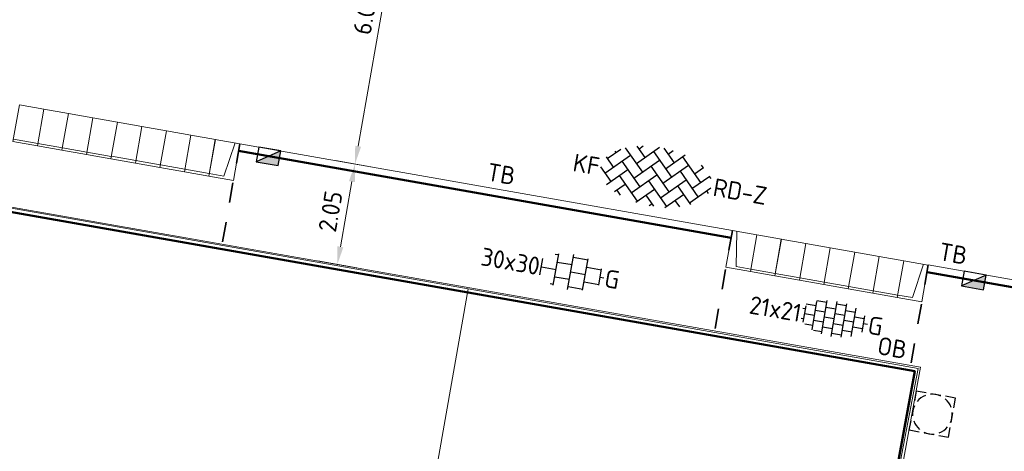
# Model space of a CAD drawing. Header units: metres. Extents: x 2514 to 227642, y 1683 to 852646.
# Tile 287 of 462: x 113946.16 to 113965.96, y 426267.78 to 426276.45. Entities that reach past the tile are written whole.
import ezdxf
from ezdxf.enums import TextEntityAlignment as Align
from ezdxf.lldxf.tags import DXFTag

# ---------------------------------------------------------------- set-up
doc = ezdxf.new("R2010")
doc.units = ezdxf.units.M
doc.linetypes.add('ZZ-HIDDEN-SO', pattern=[4, 2, -2])
doc.layers.get('Defpoints').update_dxf_attribs({"color": 244, "lineweight": 35})
for name, color, linetype, lineweight in [('B-WE-KG-GRENS_PERCEEL-GV', 252, 'KG-PERCEEL', 18), ('N-WE-RI-HWA_KOLK-S', 150, 'Continuous', 25), ('N-WE-RI-PUT-OPHOOGTEBRENGEN-S', 7, 'Continuous', 25), ('N-WE-VH-KANTOPSLUITING-T18', 1, 'Continuous', 18), ('N-WE-VH-KANTOPSLUITING_ACHTERKANTBAND-G', 1, 'Continuous', 50), ('N-WE-VH-KANTOPSLUITING_ELEMENT_INRIT-S', 2, 'Continuous', 9), ('N-WE-VH-KANTOPSLUITING_OPSLUITBAND_100X200-G', 1, 'Continuous', 18), ('N-WE-VH-KANTOPSLUITING_TROTTOIRBAND_130 150-G', 2, 'Continuous', 13), ('N-WE-VH-M', 7, 'Continuous', 18), ('N-WE-VH-MATERIAALGRENS-G', 7, 'ZZ-HIDDEN-SO', 35), ('N-WE-VH-VERHARDING_BETONSTRAATSTEEN-S', 1, 'Continuous', 25), ('N-WE-VH-VERHARDING_TEGEL-S', 1, 'Continuous', 25)]:
    doc.layers.add(name, color=color, linetype=linetype, lineweight=lineweight)
doc.styles.add('NLCS-ISO', font='NLCS-ISO.ttf', dxfattribs={"height": 1.8})
doc.styles.add('NLCS-ISO-M200-T18', font='NLCS-ISO.ttf', dxfattribs={"height": 0.36})
doc.styles.get("Standard").update_dxf_attribs({"font": 'romans'})
tags = doc.linetypes.add('KG-PERCEEL', pattern='A,5.5,-2,["P",Standard,S=1.8,R=0,X=-0.5,Y=-0.9],-2,5.5,-2,[5,NLCS.SHX,S=0.75,R=0,X=0,Y=0],-2', length=19).pattern_tags.tags
tags[6] = DXFTag(74, 10)
doc.dimstyles.new('NLCS-M200-T18-PIJL_L2_H1', dxfattribs={"dimscale": 0.2, "dimtxt": 2.5, "dimasz": 1.8, "dimexe": 2, "dimexo": 2, "dimgap": 0.7, "dimtad": 1, "dimzin": 0, "dimdsep": 46, "dimtxsty": 'NLCS-ISO-M200-T18', "dimcen": 0, "dimdle": 2, "dimclrd": 256, "dimclre": 256, "dimclrt": 1, "dimadec": 1, "dimazin": 0, "dimtfac": 1, "dimtdec": 3, "dimtofl": 0, "dimtmove": 0, "dimatfit": 3, "dimfxl": 2, "dimfxlon": 1, "dimtfillclr": 256, "dimtolj": 1, "dimtzin": 0, "dimlwd": -1, "dimlwe": -1, "dimarcsym": 0})

# ---------------------------------------------------------------- blocks, each defined once
blk = doc.blocks.new('SVH-TEGEL_300X300_DUN_HALFST_KL-SO')
for p, q in [((-1.837, 1.5), (-1.5, 1.5)), ((-1.5, -1.6), (-1.5, 1.6)), ((0, -1.784), (0, 1.784)), ((0, 1.5), (1.5, 1.5)), ((1.5, -1.6), (1.5, 1.6)), ((-3.08, 0.75), (-3, 0.75)), ((-3, -0.835), (-3, 0.835)), ((-3, 0), (-1.5, 0)), ((-1.5, 0.75), (0, 0.75)), ((0, 0), (1.5, 0)), ((1.5, 0.75), (3, 0.75)), ((3, -0.835), (3, 0.835)), ((3, 0), (3.395, 0)), ((-3.08, -0.75), (-3, -0.75)), ((-1.5, -0.75), (0, -0.75)), ((1.5, -0.75), (3, -0.75)), ((-1.837, -1.5), (-1.5, -1.5)), ((0, -1.5), (1.5, -1.5))]:
    blk.add_line(p, q)
at = {"style": 'NLCS-ISO'}
blk.add_attdef('FORMAAT', text='', height=1.8, dxfattribs=at).set_placement((-3.18, 0), align=Align.MIDDLE_RIGHT)
blk.add_attdef('KLEUR', text='', height=1.8, dxfattribs=at).set_placement((3.495, 0), align=Align.MIDDLE_LEFT)
at = {"style": 'NLCS-ISO', "flags": 1}
blk.add_attdef('FUNCTIE', text='', height=1.8, dxfattribs=at).set_placement((0.116, -3.585), align=Align.MIDDLE_CENTER)
blk = doc.blocks.new('SVH-BSS_KEIFORMAAT_KEPER-SO')
at = {"ltscale": 0.1}
for p, q in [((-3.597, 2.112), (-1.485, 0)), ((-2.477, 2.477), (-1.485, 1.485)), ((-2.227, 0.742), (-0.213, 2.757)), ((-2.227, 2.227), (-1.846, 2.609)), ((-0.742, 2.227), (1.485, 0)), ((0.216, 2.754), (1.485, 1.485)), ((0.742, 2.227), (1.197, 2.682)), ((0.742, 0.742), (2.446, 2.446)), ((2.227, 2.227), (4.455, 0)), ((-5.197, 0.742), (-4.026, 1.914)), ((-5.197, -0.742), (-2.97, 1.485)), ((-4.565, 1.595), (-4.455, 1.485)), ((-2.227, -0.742), (0, 1.485)), ((0.742, -0.742), (2.97, 1.485)), ((3.712, 0.742), (4.502, 1.532)), ((4.221, 1.719), (4.455, 1.485)), ((-5.336, 0.881), (-4.455, 0)), ((-4.812, -1.842), (-2.97, 0)), ((-3.712, 0.742), (-1.485, -1.485)), ((-2.227, -2.227), (0, 0)), ((-0.742, 0.742), (1.485, -1.485)), ((0.742, -2.227), (2.97, 0)), ((2.227, 0.742), (4.455, -1.485)), ((3.712, -0.742), (5.247, 0.792)), ((5.197, 0.742), (5.392, 0.548)), ((-5.735, -0.205), (-4.455, -1.485)), ((-3.712, -0.742), (-1.485, -2.97)), ((-0.742, -0.742), (1.485, -2.97)), ((2.227, -0.742), (3.844, -2.359)), ((3.712, -2.227), (5.574, -0.365)), ((5.197, -0.742), (5.405, -0.951)), ((-3.894, -2.409), (-2.97, -1.485)), ((-1.594, -3.079), (0, -1.485)), ((1.365, -3.09), (2.97, -1.485)), ((-3.712, -2.227), (-3.271, -2.669)), ((-0.742, -2.227), (0.214, -3.184)), ((2.227, -2.227), (2.781, -2.781)), ((-0.217, -3.187), (0, -2.97))]:
    blk.add_line(p, q, dxfattribs=at)
at = {"style": 'NLCS-ISO'}
blk.add_attdef('FORMAAT', text='', height=1.8, dxfattribs=at).set_placement((-5.835, -0.215), align=Align.MIDDLE_RIGHT)
blk.add_attdef('KLEUR', text='', height=1.8, dxfattribs=at).set_placement((5.825, -0.215), align=Align.MIDDLE_LEFT)
at = {"style": 'NLCS-ISO', "flags": 1}
blk.add_attdef('FUNCTIE', text='', height=1.8, dxfattribs=at).set_placement((0.116, -3.585), align=Align.MIDDLE_CENTER)
blk = doc.blocks.new('SVH-TEGEL_200X200_HALFST_KL-SO')
for p, q in [((-2, 1), (-3, 1)), ((-1, 1.5), (-2, 1.5)), ((-2, -1.441), (-2, 1.441)), ((-1, -1.705), (-1, 1.705)), ((0, 1), (-1, 1)), ((0, -1.784), (0, 1.784)), ((1, 1.5), (0, 1.5)), ((1, -1.705), (1, 1.705)), ((2, 1), (1, 1)), ((2, -1.441), (2, 1.441)), ((-3, 0.5), (-3.259, 0.5)), ((-3, -0.835), (-3, 0.835)), ((-2, 0), (-3, 0)), ((-1, 0.5), (-2, 0.5)), ((0, 0), (-1, 0)), ((1, 0.5), (0, 0.5)), ((2, 0), (1, 0)), ((3, 0.5), (2, 0.5)), ((3, -0.835), (3, 0.835)), ((3.395, 0), (3, 0)), ((-3, -0.5), (-3.259, -0.5)), ((-1, -0.5), (-2, -0.5)), ((1, -0.5), (0, -0.5)), ((3, -0.5), (2, -0.5)), ((-2, -1), (-2.811, -1)), ((-1, -1.5), (-1.837, -1.5)), ((0, -1), (-1, -1)), ((1, -1.5), (0, -1.5)), ((2, -1), (1, -1))]:
    blk.add_line(p, q)
at = {"style": 'NLCS-ISO'}
blk.add_attdef('FORMAAT', text='', height=1.8, dxfattribs=at).set_placement((-3.359, 0), align=Align.MIDDLE_RIGHT)
blk.add_attdef('KLEUR', text='', height=1.8, dxfattribs=at).set_placement((3.495, 0), align=Align.MIDDLE_LEFT)
at = {"style": 'NLCS-ISO', "flags": 1}
blk.add_attdef('FUNCTIE', text='', height=1.8, dxfattribs=at).set_placement((0.116, -3.585), align=Align.MIDDLE_CENTER)
blk = doc.blocks.new('SRI-PUT_OPHOOGTEBRENGEN-SO-flat-97')
at = {"layer": 'N-WE-RI-PUT-OPHOOGTEBRENGEN-S', "lineweight": -3}
for points in [[(-0.129, 0.427), (-0.326, 0.462), (-0.361, 0.265)], [(0.166, 0.375), (-0.031, 0.41)], [(0.427, 0.126), (0.461, 0.323), (0.264, 0.358)], [(-0.379, 0.167), (-0.413, -0.03)], [(0.374, -0.17), (0.409, 0.027)], [(-0.17, -0.378), (0.027, -0.413)], [(0.125, -0.43), (0.322, -0.465), (0.357, -0.268)]]:
    blk.add_lwpolyline(points, dxfattribs=at)
at = {"layer": 'N-WE-RI-PUT-OPHOOGTEBRENGEN-S'}
blk.add_lwpolyline([(-0.269, -0.361), (-0.466, -0.326), (-0.431, -0.129)], dxfattribs=at)
at = {"layer": 'N-WE-RI-PUT-OPHOOGTEBRENGEN-S', "lineweight": -3, "ltscale": 0.2}
for start, end in [(64.9676, 94.9676), (109.9724, 139.9724), (19.9676, 49.9676), (154.9724, 184.9724), (334.9676, 4.9676), (199.9724, 229.9724), (244.9724, 274.9724), (289.9676, 319.9676)]:
    blk.add_arc((-0.002, -0.002), 0.4, start, end, dxfattribs=at)
blk = doc.blocks.new('*D662')
at = {"layer": 'Defpoints', "color": 0, "transparency": 16777216}
for p in [(113950.589, 426273.959), (113952.905, 426273.552), (113950.234, 426271.94)]:
    blk.add_point(p, dxfattribs=at)
at = {"layer": 'N-WE-VH-M', "transparency": 16777216}
for p, q in [((113952.511, 426273.621), (113953.299, 426273.482)), ((113952.612, 426271.887), (113952.843, 426273.197)), ((113952.156, 426271.602), (113952.944, 426271.463))]:
    blk.add_line(p, q, dxfattribs=at)
for points in [[(113952.784, 426273.207), (113952.902, 426273.187), (113952.905, 426273.552)], [(113952.553, 426271.898), (113952.671, 426271.877), (113952.55, 426271.533)]]:
    blk.add_solid(points, dxfattribs=at)
at = {"layer": 'N-WE-VH-M', "color": 1, "transparency": 16777216, "insert": (113952.412, 426272.598), "char_height": 0.36, "attachment_point": 5, "rotation": 80.0136, "style": 'NLCS-ISO-M200-T18'}
blk.add_mtext('\\A1;2.05', dxfattribs=at)
blk = doc.blocks.new('*D459')
at = {"layer": 'Defpoints', "color": 0, "transparency": 16777216}
for p in [(113951.63, 426279.868), (113953.946, 426279.461), (113950.589, 426273.959)]:
    blk.add_point(p, dxfattribs=at)
at = {"layer": 'N-WE-VH-M', "transparency": 16777216}
for p, q in [((113953.552, 426279.53), (113954.34, 426279.391)), ((113952.968, 426273.906), (113953.883, 426279.106)), ((113952.511, 426273.621), (113953.299, 426273.482))]:
    blk.add_line(p, q, dxfattribs=at)
for points in [[(113953.824, 426279.117), (113953.942, 426279.096), (113953.946, 426279.461)], [(113952.909, 426273.917), (113953.027, 426273.896), (113952.905, 426273.552)]]:
    blk.add_solid(points, dxfattribs=at)
at = {"layer": 'N-WE-VH-M', "color": 1, "transparency": 16777216, "insert": (113953.11, 426276.562), "char_height": 0.36, "attachment_point": 5, "rotation": 80.0136, "style": 'NLCS-ISO-M200-T18'}
blk.add_mtext('\\A1;6.00', dxfattribs=at)
blk = doc.blocks.new('N-SVH-INRITELEMENT_130 150_180X750X500_LINKS')
for p, q in [((0, 0), (0, 0.75)), ((0, 0.75), (0.5, 0.75)), ((0.095, 0), (0.2, 0.7)), ((0.2, 0.7), (0.5, 0.7)), ((0.5, 0), (0.5, 0.75)), ((0, 0), (0.5, 0))]:
    blk.add_line(p, q)
blk = doc.blocks.new('N-SVH-INRITELEMENT_130 150_180X750X500_MIDDEN')
for p, q in [((0, 0), (0, 0.75)), ((0.5, 0.75), (0, 0.75)), ((0.5, 0.7), (0, 0.7)), ((0.5, 0), (0.5, 0.75)), ((0.5, 0), (0, 0))]:
    blk.add_line(p, q)
blk = doc.blocks.new('N-SVH-INRITELEMENT_130 150_180X750X500_RECHTS')
for p, q in [((0, 0), (0, 0.75)), ((0.5, 0.75), (0, 0.75)), ((0.3, 0.7), (0, 0.7)), ((0.405, 0), (0.3, 0.7)), ((0.5, 0), (0.5, 0.75)), ((0.5, 0), (0, 0))]:
    blk.add_line(p, q)
blk = doc.blocks.new('N-SRI-KOLK_TROTTOIR-SO')
blk.add_hatch(color=256).paths.add_polyline_path([(1.125, 1.5), (-1.125, 1.5), (-1.125, 0)])
blk.add_line((-1.125, 0), (1.125, 1.5))
at = {"flags": 128}
blk.add_lwpolyline([(-1.125, 0), (1.125, 0), (1.125, 1.5), (-1.125, 1.5)], close=True, dxfattribs=at)

msp = doc.modelspace()

# ---------------------------------------------------------------- linework, layer by layer
at = {"layer": 'B-WE-KG-GRENS_PERCEEL-GV', "ltscale": 0.2}
msp.add_lwpolyline([(113955.183, 426271.042), (113946.114, 426272.644), (113945.843, 426272.692), (113940.691, 426242.953), (113940.817, 426242.93), (113940.938, 426242.909), (113949.946, 426241.324)], dxfattribs=at)
msp.add_lwpolyline([(113955.183, 426271.042), (113949.946, 426241.324), (113958.569, 426239.807), (113963.218, 426264.153), (113964.228, 426269.444)], close=True, dxfattribs=at)
at = {"layer": 'N-WE-VH-KANTOPSLUITING_ACHTERKANTBAND-G', "ltscale": 0.2, "flags": 128}
for points in [[(113909.443, 426279.123), (113904.394, 426249.289), (113958.724, 426239.737), (113964.159, 426269.387), (113909.426, 426279.025)], [(113960.467, 426272.068), (113950.563, 426273.812)]]:
    msp.add_lwpolyline(points, dxfattribs=at)
at = {"layer": 'N-WE-VH-KANTOPSLUITING_ACHTERKANTBAND-G', "ltscale": 0.2}
msp.add_lwpolyline([(113968.812, 426270.598), (113964.407, 426271.374)], dxfattribs=at)
at = {"layer": 'N-WE-VH-KANTOPSLUITING_OPSLUITBAND_100X200-G', "ltscale": 0.2}
msp.add_lwpolyline([(113904.278, 426249.208), (113958.804, 426239.622), (113964.275, 426269.468), (113909.443, 426279.123)], dxfattribs=at)
at = {"layer": 'N-WE-VH-KANTOPSLUITING_TROTTOIRBAND_130 150-G', "ltscale": 0.2, "flags": 128}
for points in [[(113960.493, 426272.215), (113950.589, 426273.959)], [(113968.838, 426270.746), (113964.433, 426271.522)]]:
    msp.add_lwpolyline(points, dxfattribs=at)
at = {"layer": 'N-WE-VH-MATERIAALGRENS-G', "ltscale": 0.2}
for p, q in [((113950.589, 426273.959), (113950.234, 426271.94)), ((113960.493, 426272.215), (113960.138, 426270.197)), ((113964.433, 426271.522), (113964.077, 426269.503))]:
    msp.add_line(p, q, dxfattribs=at)

# ---------------------------------------------------------------- block references
at = {"layer": 'N-WE-RI-HWA_KOLK-S', "ltscale": 0.2, "xscale": 0.2, "yscale": 0.2, "zscale": 0.2}
for p, rotation in [((113951.191, 426273.853), 170.0135621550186), ((113965.375, 426271.356), 170.0135621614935)]:
    msp.add_blockref('N-SRI-KOLK_TROTTOIR-SO', p, dxfattribs=dict(at, rotation=rotation))
at = {"layer": 'N-WE-RI-PUT-OPHOOGTEBRENGEN-S', "ltscale": 0.2}
msp.add_blockref('SRI-PUT_OPHOOGTEBRENGEN-SO-flat-97', (113964.517, 426268.525), dxfattribs=at)
at = {"layer": 'N-WE-VH-KANTOPSLUITING_ELEMENT_INRIT-S', "ltscale": 0.2}
for name, p, rotation in [('N-SVH-INRITELEMENT_130 150_180X750X500_MIDDEN', (113946.65, 426274.653), 169.9953193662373), ('N-SVH-INRITELEMENT_130 150_180X750X500_MIDDEN', (113947.142, 426274.566), 169.9953193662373), ('N-SVH-INRITELEMENT_130 150_180X750X500_MIDDEN', (113947.635, 426274.479), 169.9953193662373), ('N-SVH-INRITELEMENT_130 150_180X750X500_MIDDEN', (113948.127, 426274.392), 169.9953193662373), ('N-SVH-INRITELEMENT_130 150_180X750X500_MIDDEN', (113948.62, 426274.307), 169.9953193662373), ('N-SVH-INRITELEMENT_130 150_180X750X500_MIDDEN', (113949.112, 426274.22), 169.9953193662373), ('N-SVH-INRITELEMENT_130 150_180X750X500_MIDDEN', (113949.605, 426274.133), 169.9953193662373), ('N-SVH-INRITELEMENT_130 150_180X750X500_MIDDEN', (113950.097, 426274.046), 169.9953193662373), ('N-SVH-INRITELEMENT_130 150_180X750X500_LINKS', (113950.589, 426273.959), 169.9953193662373), ('N-SVH-INRITELEMENT_130 150_180X750X500_RECHTS', (113960.985, 426272.127), 170.0135621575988), ('N-SVH-INRITELEMENT_130 150_180X750X500_MIDDEN', (113961.478, 426272.04), 170.0135621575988), ('N-SVH-INRITELEMENT_130 150_180X750X500_MIDDEN', (113961.97, 426271.953), 170.0135621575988), ('N-SVH-INRITELEMENT_130 150_180X750X500_MIDDEN', (113962.463, 426271.866), 170.0135621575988), ('N-SVH-INRITELEMENT_130 150_180X750X500_MIDDEN', (113962.955, 426271.78), 170.0135621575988), ('N-SVH-INRITELEMENT_130 150_180X750X500_MIDDEN', (113963.447, 426271.693), 170.0135621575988), ('N-SVH-INRITELEMENT_130 150_180X750X500_MIDDEN', (113963.94, 426271.606), 170.0135621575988), ('N-SVH-INRITELEMENT_130 150_180X750X500_LINKS', (113964.432, 426271.52), 170.0135621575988)]:
    msp.add_blockref(name, p, dxfattribs=dict(at, rotation=rotation))
at = {"layer": 'N-WE-VH-VERHARDING_BETONSTRAATSTEEN-S', "xscale": 0.2, "yscale": 0.2, "zscale": 0.2, "rotation": 350.0135621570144}
msp.add_blockref('SVH-BSS_KEIFORMAAT_KEPER-SO', (113958.976, 426273.335), dxfattribs=at).add_auto_attribs({'FORMAAT': 'KF', 'KLEUR': 'RD-Z'})
at = {"layer": 'N-WE-VH-VERHARDING_TEGEL-S'}
for name, p, xscale, yscale, zscale, rotation, values in [('SVH-TEGEL_300X300_DUN_HALFST_KL-SO', (113957.243, 426271.381), 0.2, 0.2, 0.2, 350.0135621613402, {'FORMAAT': '30x30', 'KLEUR': 'G'}), ('SVH-TEGEL_200X200_HALFST_KL-SO', (113962.538, 426270.438), 0.2000000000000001, 0.2000000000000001, 0.2000000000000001, 350.3468327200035, {'FORMAAT': '21x21', 'KLEUR': 'G'})]:
    msp.add_blockref(name, p, dxfattribs=dict(at, xscale=xscale, yscale=yscale, zscale=zscale, rotation=rotation)).add_auto_attribs(values)

# ---------------------------------------------------------------- texts
at = {"layer": 'N-WE-VH-KANTOPSLUITING-T18', "style": 'NLCS-ISO-M200-T18'}
for s, p in [('TB', (113955.539, 426273.221)), ('TB', (113964.626, 426271.621)), ('OB', (113963.387, 426269.732))]:
    msp.add_text(s, height=0.36, rotation=350.05, dxfattribs=at).set_placement(p)

# ---------------------------------------------------------------- dimensions: what is measured, and where the dimension line sits
at = {"layer": 'N-WE-VH-M'}
for base, p1, p2, picture, middle in [((113953.946, 426279.461), (113950.589, 426273.959), (113951.63, 426279.868), '*D459', (113953.11, 426276.562)), ((113952.905, 426273.552), (113950.234, 426271.94), (113950.589, 426273.959), '*D662', (113952.412, 426272.598))]:
    dim = msp.add_linear_dim(base=base, p1=p1, p2=p2, angle=80.0136, dimstyle='NLCS-M200-T18-PIJL_L2_H1', override={"dimclrt": 1}, dxfattribs=at)
    dim.commit()
    dim.dimension.update_dxf_attribs({"geometry": picture, "text_midpoint": middle})

doc.saveas('drawing.dxf')
